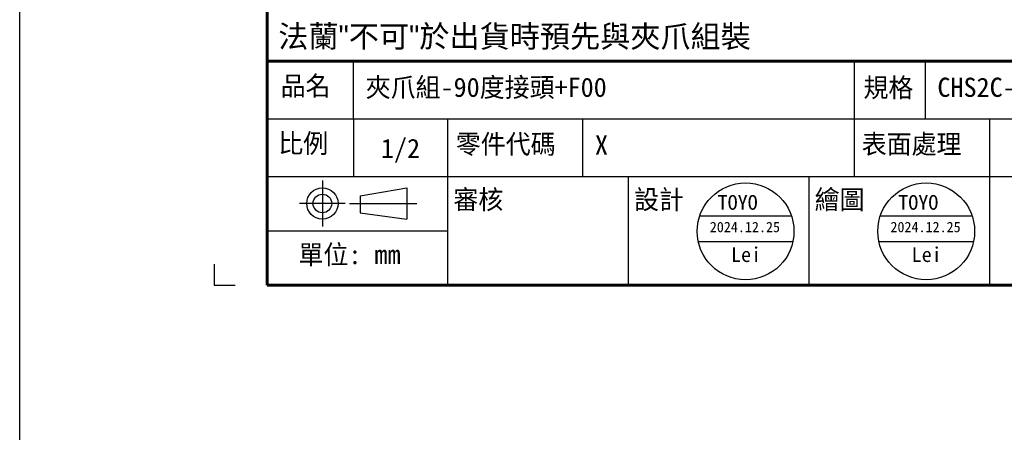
# Model space of a CAD drawing. Header units: millimetres. Extents: x 399 to 6233, y -1870 to 1602.
# Tile 414 of 656: x 4612 to 4879, y 236 to 348. Entities that reach past the tile are written whole.
import ezdxf
from ezdxf.enums import TextEntityAlignment as Align

# ---------------------------------------------------------------- set-up
doc = ezdxf.new("R2010")
doc.units = ezdxf.units.MM
doc.linetypes.add('SLD-實線', pattern=[0])
doc.layers.add('AM_0', color=7, linetype='Continuous', lineweight=50)
doc.layers.add('BORDER', color=7, linetype='Continuous')
doc.layers.add('圖框', color=7, linetype='SLD-實線')
doc.styles.get("Standard").update_dxf_attribs({"font": 'arial.ttf'})
doc.styles.add('標題欄', font='txt')

# ---------------------------------------------------------------- blocks, each defined once
blk = doc.blocks.new('A4橫')
at = {"color": 123}
blk.add_lwpolyline([(4724.32, 1173.75), (4724.32, 1170.89), (4727.18, 1170.89)], dxfattribs=at)
at = {"layer": 'BORDER', "color": 123, "linetype": 'Continuous', "lineweight": 60, "ltscale": 25.4}
for p, q in [((4731.53, 1453.75), (4731.53, 1170.89)), ((4731.53, 1201.3), (4917.11, 1201.3)), ((4731.53, 1170.89), (4924.32, 1170.89))]:
    blk.add_line(p, q, dxfattribs=at)
at = {"layer": 'BORDER', "color": 60, "linetype": 'Continuous', "ltscale": 25.4}
for p, q in [((4743.27, 1193.45), (4743.27, 1201.3)), ((4811.29, 1193.45), (4811.29, 1201.3)), ((4820.89, 1193.45), (4820.89, 1201.3)), ((4731.53, 1193.45), (4917.11, 1193.45)), ((4743.27, 1193.45), (4743.27, 1185.61)), ((4756.06, 1185.61), (4756.06, 1193.45)), ((4774.39, 1185.61), (4774.39, 1193.45)), ((4811.29, 1185.61), (4811.29, 1193.45)), ((4829.63, 1185.61), (4829.63, 1193.45)), ((4731.53, 1185.61), (4917.11, 1185.61)), ((4756.06, 1170.89), (4756.06, 1185.61)), ((4780.58, 1170.89), (4780.58, 1185.61)), ((4805.1, 1170.89), (4805.1, 1185.61)), ((4829.63, 1170.89), (4829.63, 1185.61)), ((4731.53, 1178.25), (4756.06, 1178.25)), ((4731.53, 1170.89), (4917.11, 1170.89))]:
    blk.add_line(p, q, dxfattribs=at)
at = {"layer": 'BORDER', "color": 4, "linetype": 'Continuous', "ltscale": 25.4}
for p, q in [((4739.03, 1185.08), (4739.03, 1178.86)), ((4742.14, 1181.97), (4735.92, 1181.97)), ((4742.71, 1181.97), (4751.83, 1181.97))]:
    blk.add_line(p, q, dxfattribs=at)
at = {"layer": 'BORDER', "color": 7, "linetype": 'Continuous', "ltscale": 25.4}
for p, q in [((4744.15, 1183.02), (4750.49, 1184.09)), ((4750.49, 1184.09), (4750.49, 1179.84)), ((4744.15, 1183.02), (4744.15, 1180.71)), ((4744.15, 1180.71), (4750.49, 1179.84))]:
    blk.add_line(p, q, dxfattribs=at)
for radius in [2.13, 1.26]:
    blk.add_circle((4739.03, 1181.97), radius, dxfattribs=at)
at = {"layer": '圖框', "style": '標題欄'}
for s, p in [('品名', (4733.36, 1199.24)), ('規格', (4812.49, 1199)), ('比例', (4733.04, 1191.44)), ('零件代碼', (4757.14, 1191.33)), ('表面處理', (4812.25, 1191.33)), ('審核', (4756.81, 1183.81)), ('設計', (4781.34, 1183.81)), ('繪圖', (4805.86, 1183.81)), ('單位: mm', (4735.78, 1176.34))]:
    blk.add_text(s, height=2.605, dxfattribs=at).set_placement(p, align=Align.TOP_LEFT)

msp = doc.modelspace()

# ---------------------------------------------------------------- linework, layer by layer
at = {"color": 1}
for p, q in [((4796.329, 294.862), (4821.242, 294.862)), ((4845.377, 294.862), (4870.29, 294.862)), ((4795.933, 287.903), (4821.639, 287.903)), ((4844.98, 287.903), (4870.686, 287.903))]:
    msp.add_line(p, q, dxfattribs=at)
at = {"color": 4}
msp.add_lwpolyline([(4611.682, 905.937), (5131.682, 905.937), (5131.682, -1870.063), (4611.682, -1870.063)], close=True, dxfattribs=at)
at = {"color": 1}
for centre in [(4808.786, 290.662), (4857.833, 290.662)]:
    msp.add_circle(centre, 13.146, dxfattribs=at)

# ---------------------------------------------------------------- block references
at = {"xscale": 2, "yscale": 2, "zscale": 2}
msp.add_blockref('A4橫', (-4784.176, -2065.703), dxfattribs=at)

# ---------------------------------------------------------------- texts
at = {"layer": 'AM_0', "insert": (4681.891, 339.899), "char_height": 6, "attachment_point": 7}
msp.add_mtext_dynamic_manual_height_columns('{\\fPMingLiU|b0|i0|c136|p18;法蘭"不可"於出貨時預先與夾爪組裝}', width=218.23164, gutter_width=1, heights=[0], dxfattribs=at)
at = {"layer": '圖框', "color": 1, "style": '標題欄'}
for s, height, p in [('夾爪組-90度接頭+F00', 5.21053, (4705.637, 332.387)), ('CHS2C-S40-WW-F00', 5.21053, (4860.881, 332.387)), ('X', 5.211, (4767.886, 316.692)), ('TOYO', 4.0049, (4801.192, 300.524)), ('TOYO', 4.0049, (4850.24, 300.524))]:
    msp.add_text(s, height=height, dxfattribs=at).set_placement(p, align=Align.TOP_LEFT)
at = {"layer": '圖框', "style": '標題欄'}
msp.add_text('1/2', height=5.2105, dxfattribs=at).set_placement((4709.766, 315.801), align=Align.TOP_LEFT)
at = {"layer": '圖框', "color": 1, "style": '標題欄'}
for s, height, p in [('2024.12.25', 2.8034, (4808.604, 291.846)), ('2024.12.25', 2.8034, (4857.652, 291.846)), ('Lei', 4.0049, (4808.921, 284.358)), ('Lei', 4.0049, (4857.968, 284.358))]:
    msp.add_text(s, height=height, dxfattribs=at).set_placement(p, align=Align.MIDDLE_CENTER)

doc.saveas('drawing.dxf')
